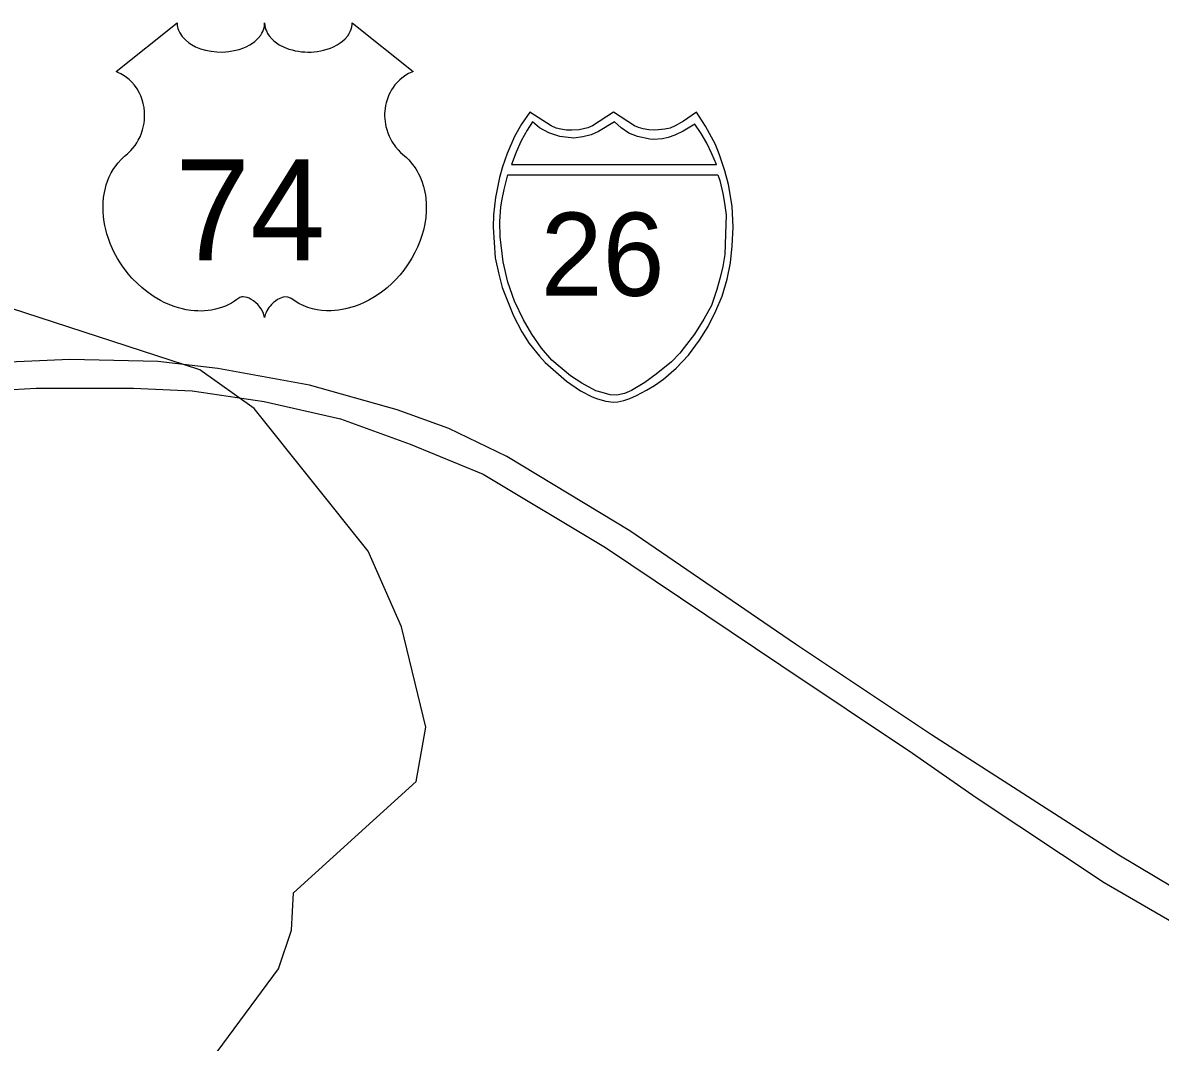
# Model space of a CAD drawing. Extents: x 990631 to 1056237, y 535999 to 585651.
# Drawn here: x 1017694 to 1020086, y 561988 to 564133 of the extents above; entities that cross this region are included whole.
import ezdxf

# ---------------------------------------------------------------- set-up
doc = ezdxf.new("R2010")
doc.units = 0
for name, color, linetype in [('Exist Hydrographic Creek Single Shore', 7, 'Continuous'), ('Exist Road Primary Interstate Divided Center Attributed', 7, 'Continuous'), ('Exist Road Primary Interstate Shield CELL', 7, 'Continuous'), ('Exist Road Primary Interstate Shield Number Label', 7, 'Continuous'), ('Exist Road Primary US Shield CELL', 7, 'Continuous'), ('Exist Road Primary US Shield Number Label', 7, 'Continuous')]:
    doc.layers.add(name, color=color, linetype=linetype)

msp = doc.modelspace()

# ---------------------------------------------------------------- linework, layer by layer
at = {"layer": 'Exist Hydrographic Creek Single Shore'}
for points in [[(1018259.1, 562223.7), (1018262.8, 562302.4), (1018520.7, 562536.8), (1018541.3, 562651.3), (1018489.8, 562862.4), (1018420.3, 563021.3), (1018180.1, 563321.5), (1018066, 563402.6), (1017637.1, 563542.6), (1017386.9, 563541), (1017232.8, 563422.7), (1017056.5, 563386.9), (1016856.8, 563400.7)], [(1018259.1, 562223.7), (1018262.8, 562302.4), (1018520.7, 562536.8), (1018541.3, 562651.3), (1018489.8, 562862.4), (1018420.3, 563021.3), (1018180.1, 563321.5), (1018066, 563402.6), (1017637.1, 563542.6), (1017386.9, 563541), (1017232.8, 563422.7), (1017056.5, 563386.9), (1016856.8, 563400.7)], [(1019007.6, 559405.9), (1019191.5, 559924), (1019197.1, 560091.3), (1018772.1, 560346), (1018653.3, 560535.5), (1018648.5, 560643.9), (1018374.1, 561161.4), (1018363.2, 561335.6), (1018385.6, 561509), (1018329.1, 561572.6), (1018144.7, 561536.9), (1018063.6, 561604.1), (1018032.3, 561673.7), (1018056.9, 561906.2), (1018231.5, 562142.2), (1018259.1, 562223.7)], [(1019007.6, 559405.9), (1019191.5, 559924), (1019197.1, 560091.3), (1018772.1, 560346), (1018653.3, 560535.5), (1018648.5, 560643.9), (1018374.1, 561161.4), (1018363.2, 561335.6), (1018385.6, 561509), (1018329.1, 561572.6), (1018144.7, 561536.9), (1018063.6, 561604.1), (1018032.3, 561673.7), (1018056.9, 561906.2), (1018231.5, 562142.2), (1018259.1, 562223.7)]]:
    msp.add_lwpolyline(points, dxfattribs=at)
at = {"layer": 'Exist Road Primary Interstate Divided Center Attributed'}
for points in [[(1021249.1, 562063.8), (1021075.9, 562057.6), (1020865.6, 562071), (1020573.6, 562119.2), (1020432.9, 562162.1), (1020278.9, 562226.5), (1020151.6, 562290.8), (1019998.9, 562381.9), (1019605.1, 562635.2), (1019318.5, 562825.5), (1018970.2, 563064), (1018711.7, 563220.8), (1018589.8, 563279.7), (1018481.3, 563318.6), (1018296.5, 563370.9), (1018103.6, 563405.7), (1017977.7, 563420.4), (1017792.8, 563424.5), (1017632.1, 563417.8)], [(1022167.6, 561915.6), (1021946.6, 561991.9), (1021826, 562026.8), (1021708.1, 562049.6), (1021505.9, 562068.3), (1021373.3, 562068.3), (1021075.9, 562057.6), (1020865.6, 562071), (1020573.6, 562119.2), (1020432.9, 562162.1), (1020278.9, 562226.5), (1020151.6, 562290.8), (1019998.9, 562381.9), (1019605.1, 562635.2), (1019318.5, 562825.5), (1018970.2, 563064), (1018711.7, 563220.8), (1018589.8, 563279.7), (1018481.3, 563318.6), (1018296.5, 563370.9), (1018103.6, 563405.7), (1017977.7, 563420.4), (1017792.8, 563424.5), (1017632.1, 563417.8)], [(1017622.7, 563358.8), (1017721.8, 563364.2), (1017926.8, 563364.2), (1018050, 563358.8), (1018201.3, 563336), (1018362.1, 563299.8), (1018508.1, 563246.2), (1018662.1, 563183.3), (1018919.3, 563029.1), (1019287.7, 562781.2), (1019564.9, 562596.3), (1019699.1, 562503.1), (1019968.1, 562324.3), (1020127.5, 562231.8), (1020285.6, 562150.1), (1020423.6, 562100.5), (1020557.5, 562061.6), (1020729, 562030.8), (1020920.5, 562008), (1021087.9, 562002.7), (1021249.1, 562004)], [(1017622.7, 563358.8), (1017721.8, 563364.2), (1017926.8, 563364.2), (1018050, 563358.8), (1018201.3, 563336), (1018362.1, 563299.8), (1018508.1, 563246.2), (1018662.1, 563183.3), (1018919.3, 563029.1), (1019287.7, 562781.2), (1019564.9, 562596.3), (1019699.1, 562503.1), (1019968.1, 562324.3), (1020127.5, 562231.8)]]:
    msp.add_lwpolyline(points, dxfattribs=at)
at = {"layer": 'Exist Road Primary Interstate Shield CELL'}
for points in [[(1018935.8, 563334.8), (1018945.3, 563335.8), (1018958, 563338.2), (1018970.4, 563342.3), (1018984.5, 563348.5), (1019005.4, 563360.1), (1019022.1, 563369.9), (1019041.5, 563382.9), (1019067.6, 563406.6), (1019093.6, 563434), (1019116.6, 563465.1), (1019134.9, 563494.1), (1019150.9, 563527.2), (1019164.4, 563558.1), (1019175, 563593.5), (1019182.1, 563627.7), (1019185.7, 563663.4), (1019188, 563703), (1019185.4, 563747.5), (1019177.6, 563793.1), (1019170.3, 563821.4), (1019159.3, 563855.4), (1019150.3, 563877), (1019129.5, 563915.5), (1019110.7, 563945.1), (1019083.5, 563925.9), (1019065.7, 563916.5), (1019054.9, 563911.6), (1019043.7, 563909.4), (1019023.2, 563906.9), (1019010.4, 563907.5), (1018998.4, 563910.2), (1018988.3, 563912.4), (1018980, 563916.5), (1018935.8, 563945.1), (1018891.5, 563916.5), (1018882.3, 563912.2), (1018872.7, 563910.2), (1018863.6, 563907.7), (1018848.5, 563906.9), (1018836.9, 563907.3), (1018825, 563909.4), (1018815.6, 563911.4), (1018805.1, 563916.5), (1018760, 563945.1), (1018742.3, 563919.4), (1018727.8, 563893.9), (1018712.5, 563858), (1018702.9, 563830.2), (1018696.1, 563807.3), (1018687.8, 563765.4), (1018683.4, 563728.8), (1018682.7, 563703), (1018687.4, 563638.5), (1018694.5, 563604.1), (1018701.7, 563576.3), (1018725.6, 563516.3), (1018743.5, 563482.7), (1018758.9, 563458.5), (1018780.5, 563431.3), (1018792.2, 563418.4), (1018837, 563379.2), (1018866.9, 563358.8), (1018890.8, 563345.9), (1018902.1, 563341.6), (1018919.6, 563336.7)], [(1018935.8, 563334.8), (1018945.3, 563335.8), (1018958, 563338.2), (1018970.4, 563342.3), (1018984.5, 563348.5), (1019005.4, 563360.1), (1019022.1, 563369.9), (1019041.5, 563382.9), (1019067.6, 563406.6), (1019093.6, 563434), (1019116.6, 563465.1), (1019134.9, 563494.1), (1019150.9, 563527.2), (1019164.4, 563558.1), (1019175, 563593.5), (1019182.1, 563627.7), (1019185.7, 563663.4), (1019188, 563703), (1019185.4, 563747.5), (1019177.6, 563793.1), (1019170.3, 563821.4), (1019159.3, 563855.4), (1019150.3, 563877), (1019129.5, 563915.5), (1019110.7, 563945.1), (1019083.5, 563925.9), (1019065.7, 563916.5), (1019054.9, 563911.6), (1019043.7, 563909.4), (1019023.2, 563906.9), (1019010.4, 563907.5), (1018998.4, 563910.2), (1018988.3, 563912.4), (1018980, 563916.5), (1018935.8, 563945.1), (1018891.5, 563916.5), (1018882.3, 563912.2), (1018872.7, 563910.2), (1018863.6, 563907.7), (1018848.5, 563906.9), (1018836.9, 563907.3), (1018825, 563909.4), (1018815.6, 563911.4), (1018805.1, 563916.5), (1018760, 563945.1), (1018742.3, 563919.4), (1018727.8, 563893.9), (1018712.5, 563858), (1018702.9, 563830.2), (1018696.1, 563807.3), (1018687.8, 563765.4), (1018683.4, 563728.8), (1018682.7, 563703), (1018687.4, 563638.5), (1018694.5, 563604.1), (1018701.7, 563576.3), (1018725.6, 563516.3), (1018743.5, 563482.7), (1018758.9, 563458.5), (1018780.5, 563431.3), (1018792.2, 563418.4), (1018837, 563379.2), (1018866.9, 563358.8), (1018890.8, 563345.9), (1018902.1, 563341.6), (1018919.6, 563336.7)], [(1018765.4, 563924.3), (1018754.4, 563907.4), (1018741.7, 563884.6), (1018731.6, 563860.9), (1018721.2, 563834.7), (1019152.8, 563834.6), (1019142.7, 563857), (1019132, 563879.5), (1019120.7, 563900.1), (1019107, 563920), (1019082.8, 563904.7), (1019065.2, 563896.4), (1019051, 563891.5), (1019039, 563888.8), (1019020.4, 563887.4), (1019012.1, 563887.9), (1018986.2, 563893.7), (1018968.6, 563900.9), (1018951.9, 563912), (1018938.4, 563924.8), (1018904.2, 563904.1), (1018889, 563897.4), (1018871.6, 563892.9), (1018852.5, 563890.6), (1018823.1, 563893.7), (1018800, 563901.7), (1018780.1, 563912)], [(1018765.4, 563924.3), (1018754.4, 563907.4), (1018741.7, 563884.6), (1018731.6, 563860.9), (1018721.2, 563834.7), (1019152.8, 563834.6), (1019142.7, 563857), (1019132, 563879.5), (1019120.7, 563900.1), (1019107, 563920), (1019082.8, 563904.7), (1019065.2, 563896.4), (1019051, 563891.5), (1019039, 563888.8), (1019020.4, 563887.4), (1019012.1, 563887.9), (1018986.2, 563893.7), (1018968.6, 563900.9), (1018951.9, 563912), (1018938.4, 563924.8), (1018904.2, 563904.1), (1018889, 563897.4), (1018871.6, 563892.9), (1018852.5, 563890.6), (1018823.1, 563893.7), (1018800, 563901.7), (1018780.1, 563912)], [(1019155.3, 563813.3), (1019160, 563801.1), (1019166.3, 563774), (1019169.6, 563753.2), (1019173.1, 563729.2), (1019171.9, 563688.1), (1019169.9, 563645.5), (1019166, 563620.3), (1019160.7, 563597.4), (1019153.6, 563571.9), (1019142.1, 563538.1), (1019126.1, 563509.4), (1019106.3, 563477.6), (1019084.8, 563449.7), (1019075.5, 563438.2), (1019057.8, 563419.5), (1019025.5, 563393.6), (1019002, 563376), (1018973.8, 563359.4), (1018959.5, 563353), (1018942.9, 563349.5), (1018929.2, 563350.5), (1018912.5, 563354.9), (1018899.1, 563358.6), (1018869.7, 563374.5), (1018845.8, 563390.4), (1018806, 563423.1), (1018784.6, 563448.2), (1018764.5, 563477.6), (1018746.7, 563507.7), (1018727.6, 563547.3), (1018714.1, 563587.2), (1018704.3, 563630.3), (1018697.7, 563683), (1018697, 563715), (1018699, 563745.9), (1018701.9, 563762), (1018705.8, 563782.1), (1018713.7, 563813.1)], [(1019155.3, 563813.3), (1019160, 563801.1), (1019166.3, 563774), (1019169.6, 563753.2), (1019173.1, 563729.2), (1019171.9, 563688.1), (1019169.9, 563645.5), (1019166, 563620.3), (1019160.7, 563597.4), (1019153.6, 563571.9), (1019142.1, 563538.1), (1019126.1, 563509.4), (1019106.3, 563477.6), (1019084.8, 563449.7), (1019075.5, 563438.2), (1019057.8, 563419.5), (1019025.5, 563393.6), (1019002, 563376), (1018973.8, 563359.4), (1018959.5, 563353), (1018942.9, 563349.5), (1018929.2, 563350.5), (1018912.5, 563354.9), (1018899.1, 563358.6), (1018869.7, 563374.5), (1018845.8, 563390.4), (1018806, 563423.1), (1018784.6, 563448.2), (1018764.5, 563477.6), (1018746.7, 563507.7), (1018727.6, 563547.3), (1018714.1, 563587.2), (1018704.3, 563630.3), (1018697.7, 563683), (1018697, 563715), (1018699, 563745.9), (1018701.9, 563762), (1018705.8, 563782.1), (1018713.7, 563813.1)]]:
    msp.add_lwpolyline(points, close=True, dxfattribs=at)
at = {"layer": 'Exist Road Primary US Shield CELL'}
msp.add_lwpolyline([(1018018.3, 564132.7), (1018018.6, 564127.4), (1018019.9, 564121.1), (1018020.9, 564117.8), (1018023.9, 564111.6), (1018028.7, 564104.2), (1018035.5, 564097), (1018043.2, 564090.7), (1018048.4, 564087.4), (1018057.1, 564082.7), (1018067.1, 564078.5), (1018078.2, 564075.3), (1018089.5, 564073), (1018101.9, 564071.6), (1018114.1, 564071.4), (1018127.3, 564072.4), (1018141.9, 564075.2), (1018148.6, 564077), (1018156.2, 564079.5), (1018163.1, 564082.4), (1018170.8, 564086.5), (1018177, 564090.5), (1018181.8, 564094), (1018188.6, 564100.5), (1018194.1, 564107.3), (1018196.3, 564111.1), (1018198.3, 564114.7), (1018201, 564122.5), (1018201.8, 564125.9), (1018202.3, 564133), (1018202.8, 564127), (1018203.4, 564123.3), (1018204.4, 564119.7), (1018205.9, 564115.8), (1018208.6, 564110.3), (1018211.6, 564105.8), (1018217.4, 564099), (1018220.9, 564095.7), (1018224.2, 564093), (1018232.9, 564087), (1018243.2, 564081.8), (1018248.2, 564079.6), (1018253.3, 564077.8), (1018259.9, 564075.8), (1018266.6, 564074.2), (1018273.3, 564073.1), (1018280.1, 564072.1), (1018287.1, 564071.6), (1018292.8, 564071.4), (1018299.8, 564071.5), (1018306.3, 564071.9), (1018312.9, 564072.6), (1018320.2, 564073.8), (1018326, 564075.1), (1018333.8, 564077.2), (1018340.8, 564079.7), (1018346.9, 564082.4), (1018354.9, 564086.5), (1018361.3, 564090.6), (1018366, 564094.4), (1018371.7, 564099.5), (1018377, 564105.7), (1018380.1, 564110.2), (1018382.3, 564114.8), (1018384.4, 564119.7), (1018385.6, 564124.8), (1018386.2, 564129.3), (1018386.3, 564133.1), (1018514.9, 564030.7), (1018511.9, 564029.5), (1018504.9, 564026.1), (1018499.4, 564022.9), (1018490.5, 564016.6), (1018486.7, 564013.2), (1018482.9, 564009.6), (1018479.4, 564005.8), (1018476.4, 564002.3), (1018472.6, 563997.1), (1018469.3, 563991.9), (1018466, 563986.2), (1018463.6, 563981.3), (1018459.7, 563971), (1018457.8, 563964.4), (1018456.6, 563958.9), (1018455.1, 563947.4), (1018454.7, 563941.9), (1018454.7, 563936.5), (1018455, 563930.8), (1018455.5, 563925.4), (1018456.5, 563919.7), (1018457.4, 563914.7), (1018459, 563908.5), (1018461.3, 563901.4), (1018464.1, 563894.4), (1018470, 563883.3), (1018477.5, 563871.9), (1018482.9, 563865.5), (1018488.2, 563860), (1018496.2, 563853.3), (1018500.5, 563849.5), (1018505.4, 563844.6), (1018513.5, 563835.2), (1018516.7, 563830.8), (1018520, 563825.9), (1018523.1, 563820.8), (1018526.1, 563815.3), (1018528.5, 563810.5), (1018533, 563799.5), (1018536.4, 563788.8), (1018537.9, 563783.2), (1018540.3, 563770.6), (1018541.2, 563764.3), (1018542.2, 563752), (1018542.2, 563737.1), (1018541.1, 563723), (1018538.4, 563706.5), (1018536.2, 563696.6), (1018532.8, 563685.2), (1018529.6, 563675.2), (1018523.7, 563660.6), (1018518.5, 563649.9), (1018511.7, 563637.5), (1018507.1, 563629.9), (1018501.7, 563621.9), (1018494.9, 563612.6), (1018487, 563602.7), (1018477.5, 563592.3), (1018469.9, 563584.6), (1018459.8, 563575.7), (1018453.8, 563570.7), (1018445.1, 563564.1), (1018433.3, 563556.2), (1018421.6, 563549.5), (1018411.6, 563544.4), (1018402.8, 563540.6), (1018391.4, 563536.2), (1018372.4, 563531), (1018365.5, 563529.6), (1018357.3, 563528.3), (1018349.6, 563527.6), (1018342.2, 563527.1), (1018332.2, 563527.1), (1018322.2, 563527.9), (1018312.8, 563529.2), (1018303, 563531.3), (1018292.8, 563534.3), (1018283.5, 563538), (1018274, 563542.6), (1018258.1, 563552.7), (1018253.5, 563555.1), (1018250.9, 563555.8), (1018244.8, 563556.1), (1018239, 563554.9), (1018233.1, 563552.5), (1018229.5, 563550.6), (1018224.8, 563547.5), (1018221.1, 563544.6), (1018216.7, 563540.4), (1018213.7, 563536.9), (1018211.4, 563534.2), (1018206.9, 563527.1), (1018205.3, 563523.8), (1018203.6, 563519.4), (1018202.2, 563513.1), (1018200.1, 563521.1), (1018197.8, 563526.4), (1018195, 563531), (1018192.2, 563535), (1018187.7, 563540.2), (1018183.7, 563544.1), (1018178.8, 563548), (1018173.7, 563551.1), (1018169.5, 563553.3), (1018165.7, 563554.7), (1018161.1, 563555.8), (1018157.3, 563556.1), (1018154.2, 563556.1), (1018149.9, 563555.1), (1018144.1, 563550.9), (1018138.6, 563547.1), (1018132.6, 563543.4), (1018125.4, 563539.6), (1018120.2, 563537.1), (1018114, 563534.7), (1018106.7, 563532.3), (1018098.8, 563530.2), (1018090.7, 563528.6), (1018083.5, 563527.5), (1018075.8, 563526.8), (1018068.9, 563526.6), (1018061.7, 563526.7), (1018055, 563527.2), (1018047.1, 563527.9), (1018037.4, 563529.3), (1018029.4, 563531.1), (1018020.9, 563533.4), (1018012.1, 563536.2), (1018002.8, 563539.7), (1017991.1, 563544.8), (1017983, 563549), (1017970.1, 563556.4), (1017955.1, 563566.8), (1017943.7, 563576), (1017935.4, 563583.5), (1017923.2, 563596), (1017916, 563604.1), (1017904.7, 563618.7), (1017897.5, 563629.2), (1017892.9, 563637), (1017886, 563649.5), (1017882.3, 563657.3), (1017877.4, 563668.7), (1017873.6, 563679.1), (1017870.4, 563689), (1017868.7, 563695.3), (1017866.2, 563706.3), (1017864.8, 563714.1), (1017863.3, 563724.8), (1017862.5, 563736.2), (1017862.4, 563746.6), (1017862.6, 563755.2), (1017863.6, 563765.3), (1017865.3, 563776), (1017867.4, 563785.2), (1017869.2, 563791.9), (1017872, 563799.9), (1017875.6, 563808.8), (1017879.8, 563817.3), (1017883.9, 563824.4), (1017889, 563832), (1017894, 563838.4), (1017900.6, 563845.6), (1017907.4, 563852.1), (1017913.7, 563857.2), (1017921.1, 563864.5), (1017925, 563868.9), (1017929.7, 563875.1), (1017933.4, 563880.8), (1017936.3, 563885.8), (1017940.3, 563893.4), (1017942.6, 563899), (1017945.6, 563907.7), (1017947.1, 563913.7), (1017948.6, 563921.6), (1017949.6, 563928.9), (1017949.9, 563938.1), (1017949.7, 563945.7), (1017948.7, 563954.6), (1017947.1, 563963.1), (1017945, 563970.6), (1017941.8, 563979.1), (1017938.9, 563985.3), (1017934, 563993.8), (1017928.5, 564001.6), (1017922.9, 564008), (1017917.2, 564013.7), (1017911.7, 564017.9), (1017906.5, 564021.6), (1017900, 564025.6), (1017893.7, 564028.7), (1017889.7, 564030.3)], close=True, dxfattribs=at)
msp.add_lwpolyline([(1018018.3, 564132.7), (1018018.6, 564127.4), (1018019.9, 564121.1), (1018020.9, 564117.8), (1018023.9, 564111.6), (1018028.7, 564104.2), (1018035.5, 564097), (1018043.2, 564090.7), (1018048.4, 564087.4), (1018057.1, 564082.7), (1018067.1, 564078.5), (1018078.2, 564075.3), (1018089.5, 564073), (1018101.9, 564071.6), (1018114.1, 564071.4), (1018127.3, 564072.4), (1018141.9, 564075.2), (1018148.6, 564077), (1018156.2, 564079.5), (1018163.1, 564082.4), (1018170.8, 564086.5), (1018177, 564090.5), (1018181.8, 564094), (1018188.6, 564100.5), (1018194.1, 564107.3), (1018196.3, 564111.1), (1018198.3, 564114.7), (1018201, 564122.5), (1018201.8, 564125.9), (1018202.3, 564133), (1018202.8, 564127), (1018203.4, 564123.3), (1018204.4, 564119.7), (1018205.9, 564115.8), (1018208.6, 564110.3), (1018211.6, 564105.8), (1018217.4, 564099), (1018220.9, 564095.7), (1018224.2, 564093), (1018232.9, 564087), (1018243.2, 564081.8), (1018248.2, 564079.6), (1018253.3, 564077.8), (1018259.9, 564075.8), (1018266.6, 564074.2), (1018273.3, 564073.1), (1018280.1, 564072.1), (1018287.1, 564071.6), (1018292.8, 564071.4), (1018299.8, 564071.5), (1018306.3, 564071.9), (1018312.9, 564072.6), (1018320.2, 564073.8), (1018326, 564075.1), (1018333.8, 564077.2), (1018340.8, 564079.7), (1018346.9, 564082.4), (1018354.9, 564086.5), (1018361.3, 564090.6), (1018366, 564094.4), (1018371.7, 564099.5), (1018377, 564105.7), (1018380.1, 564110.2), (1018382.3, 564114.8), (1018384.4, 564119.7), (1018385.6, 564124.8), (1018386.2, 564129.3), (1018386.3, 564133.1), (1018514.9, 564030.7), (1018511.9, 564029.5), (1018504.9, 564026.1), (1018499.4, 564022.9), (1018490.5, 564016.6), (1018486.7, 564013.2), (1018482.9, 564009.6), (1018479.4, 564005.8), (1018476.4, 564002.3), (1018472.6, 563997.1), (1018469.3, 563991.9), (1018466, 563986.2), (1018463.6, 563981.3), (1018459.7, 563971), (1018457.8, 563964.4), (1018456.6, 563958.9), (1018455.1, 563947.4), (1018454.7, 563941.9), (1018454.7, 563936.5), (1018455, 563930.8), (1018455.5, 563925.4), (1018456.5, 563919.7), (1018457.4, 563914.7), (1018459, 563908.5), (1018461.3, 563901.4), (1018464.1, 563894.4), (1018470, 563883.3), (1018477.5, 563871.9), (1018482.9, 563865.5), (1018488.2, 563860), (1018496.2, 563853.3), (1018500.5, 563849.5), (1018505.4, 563844.6), (1018513.5, 563835.2), (1018516.7, 563830.8), (1018520, 563825.9), (1018523.1, 563820.8), (1018526.1, 563815.3), (1018528.5, 563810.5), (1018533, 563799.5), (1018536.4, 563788.8), (1018537.9, 563783.2), (1018540.3, 563770.6), (1018541.2, 563764.3), (1018542.2, 563752), (1018542.2, 563737.1), (1018541.1, 563723), (1018538.4, 563706.5), (1018536.2, 563696.6), (1018532.8, 563685.2), (1018529.6, 563675.2), (1018523.7, 563660.6), (1018518.5, 563649.9), (1018511.7, 563637.5), (1018507.1, 563629.9), (1018501.7, 563621.9), (1018494.9, 563612.6), (1018487, 563602.7), (1018477.5, 563592.3), (1018469.9, 563584.6), (1018459.8, 563575.7), (1018453.8, 563570.7), (1018445.1, 563564.1), (1018433.3, 563556.2), (1018421.6, 563549.5), (1018411.6, 563544.4), (1018402.8, 563540.6), (1018391.4, 563536.2), (1018372.4, 563531), (1018365.5, 563529.6), (1018357.3, 563528.3), (1018349.6, 563527.6), (1018342.2, 563527.1), (1018332.2, 563527.1), (1018322.2, 563527.9), (1018312.8, 563529.2), (1018303, 563531.3), (1018292.8, 563534.3), (1018283.5, 563538), (1018274, 563542.6), (1018258.1, 563552.7), (1018253.5, 563555.1), (1018250.9, 563555.8), (1018244.8, 563556.1), (1018239, 563554.9), (1018233.1, 563552.5), (1018229.5, 563550.6), (1018224.8, 563547.5), (1018221.1, 563544.6), (1018216.7, 563540.4), (1018213.7, 563536.9), (1018211.4, 563534.2), (1018206.9, 563527.1), (1018205.3, 563523.8), (1018203.6, 563519.4), (1018202.2, 563513.1), (1018200.1, 563521.1), (1018197.8, 563526.4), (1018195, 563531), (1018192.2, 563535), (1018187.7, 563540.2), (1018183.7, 563544.1), (1018178.8, 563548), (1018173.7, 563551.1), (1018169.5, 563553.3), (1018165.7, 563554.7), (1018161.1, 563555.8), (1018157.3, 563556.1), (1018154.2, 563556.1), (1018149.9, 563555.1), (1018144.1, 563550.9), (1018138.6, 563547.1), (1018132.6, 563543.4), (1018125.4, 563539.6), (1018120.2, 563537.1), (1018114, 563534.7), (1018106.7, 563532.3), (1018098.8, 563530.2), (1018090.7, 563528.6), (1018083.5, 563527.5), (1018075.8, 563526.8), (1018068.9, 563526.6), (1018061.7, 563526.7), (1018055, 563527.2), (1018047.1, 563527.9), (1018037.4, 563529.3), (1018029.4, 563531.1), (1018020.9, 563533.4), (1018012.1, 563536.2), (1018002.8, 563539.7), (1017991.1, 563544.8), (1017983, 563549), (1017970.1, 563556.4), (1017955.1, 563566.8), (1017943.7, 563576), (1017935.4, 563583.5), (1017923.2, 563596), (1017916, 563604.1), (1017904.7, 563618.7), (1017897.5, 563629.2), (1017892.9, 563637), (1017886, 563649.5), (1017882.3, 563657.3), (1017877.4, 563668.7), (1017873.6, 563679.1), (1017870.4, 563689), (1017868.7, 563695.3), (1017866.2, 563706.3), (1017864.8, 563714.1), (1017863.3, 563724.8), (1017862.5, 563736.2), (1017862.4, 563746.6), (1017862.6, 563755.2), (1017863.6, 563765.3), (1017865.3, 563776), (1017867.4, 563785.2), (1017869.2, 563791.9), (1017872, 563799.9), (1017875.6, 563808.8), (1017879.8, 563817.3), (1017883.9, 563824.4), (1017889, 563832), (1017894, 563838.4), (1017900.6, 563845.6), (1017907.4, 563852.1), (1017913.7, 563857.2), (1017921.1, 563864.5), (1017925, 563868.9), (1017929.7, 563875.1), (1017933.4, 563880.8), (1017936.3, 563885.8), (1017940.3, 563893.4), (1017942.6, 563899), (1017945.6, 563907.7), (1017947.1, 563913.7), (1017948.6, 563921.6), (1017949.6, 563928.9), (1017949.9, 563938.1), (1017949.7, 563945.7), (1017948.7, 563954.6), (1017947.1, 563963.1), (1017945, 563970.6), (1017941.8, 563979.1), (1017938.9, 563985.3), (1017934, 563993.8), (1017928.5, 564001.6), (1017922.9, 564008), (1017917.2, 564013.7), (1017911.7, 564017.9), (1017906.5, 564021.6), (1017900, 564025.6), (1017893.7, 564028.7), (1017889.7, 564030.3)], close=True, dxfattribs=at)

# ---------------------------------------------------------------- texts
at = {"layer": 'Exist Road Primary Interstate Shield Number Label'}
msp.add_text('26', height=175, dxfattribs=at).set_placement((1018782.9, 563558.6))
msp.add_text('26', height=175, dxfattribs=at).set_placement((1018782.9, 563558.6))
at = {"layer": 'Exist Road Primary US Shield Number Label'}
msp.add_text('74', height=212.5, dxfattribs=at).set_placement((1018014, 563633.4))
msp.add_text('74', height=212.5, dxfattribs=at).set_placement((1018014, 563633.4))

doc.saveas('drawing.dxf')
